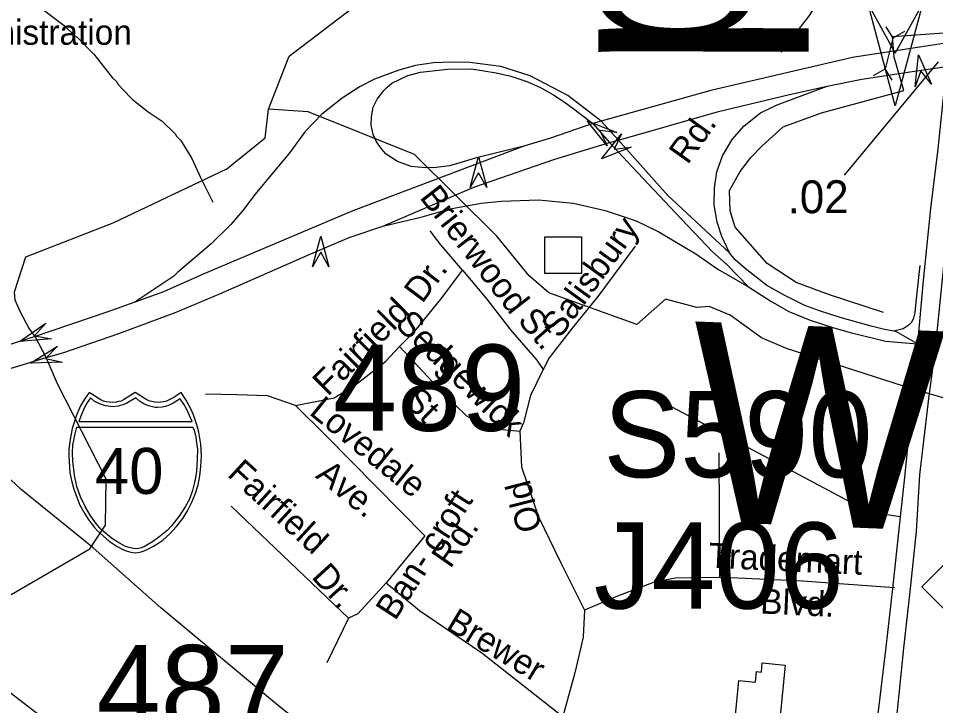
# Model space of a CAD drawing. Extents: x 1553981 to 1780076, y 812965 to 996873.
# Drawn here: x 1632528.5 to 1632965.2, y 846461.1 to 846788.1 of the extents above; entities that cross this region are included whole.
import ezdxf

# ---------------------------------------------------------------- set-up
doc = ezdxf.new("R2010")
doc.units = 0
for name, color, linetype in [('Exist Cultural Church with Cemetery CELL', 7, 'Continuous'), ('Exist Cultural School High CELL', 7, 'Continuous'), ('Exist Cultural Shopping Center Building Footprint', 7, 'Continuous'), ('Exist Geographical Mountain Summit Label', 7, 'Continuous'), ('Exist Hydrographic Creek Single Shore', 7, 'Continuous'), ('Exist Hydrographic Misc Water Feature', 7, 'Continuous'), ('Exist Road Non-System Structure Non-Sys Other CELL', 7, 'Continuous'), ('Exist Road Non-System Structure Non-Sys Other Number Label', 7, 'Continuous'), ('Exist Road Non-System Type 51 Label', 7, 'Continuous'), ('Exist Road Primary Interstate Divided Center Attributed', 7, 'Continuous'), ('Exist Road Primary Interstate Ramp 1 Lane Attributed', 7, 'Continuous'), ('Exist Road Primary Interstate Shield CELL', 7, 'Continuous'), ('Exist Road Primary Interstate Structure Ovrhead Sign Number Label', 7, 'Continuous'), ('Exist Road Primary NC Divided Attributed', 7, 'Continuous'), ('Exist Road Primary NC Service Mileage Hundredths English Label', 7, 'Continuous'), ('Exist Road Primary NC UnDivided 4 Lane Attributed', 7, 'Continuous'), ('Exist Road Secondary Structure Culvert Attributed CELL', 7, 'Continuous'), ('Exist Road Secondary Structure Culvert CELL', 7, 'Continuous'), ('Exist Road Secondary Structure Standard Bridge Attributed CELL', 7, 'Continuous'), ('Exist Road Secondary Structure Standard Bridge Number Label', 7, 'Continuous'), ('Exist Utilities Electrical Transmission Line', 7, 'Continuous'), ('Map Preparation Border County Name Lower Right Label', 7, 'Continuous'), ('Map Preparation Border Division and District Label', 7, 'Continuous')]:
    doc.layers.add(name, color=color, linetype=linetype)

msp = doc.modelspace()

# ---------------------------------------------------------------- linework, layer by layer
at = {"layer": 'Exist Cultural Church with Cemetery CELL'}
for points in [[(1632743.6, 846707.59), (1632747.54, 846722.31), (1632751.48, 846707.59), (1632747.54, 846714.69)], [(1632668.52, 846669.82), (1632672.47, 846684.54), (1632676.41, 846669.82), (1632672.47, 846676.92)]]:
    msp.add_lwpolyline(points, close=True, dxfattribs=at)
at = {"layer": 'Exist Cultural School High CELL'}
msp.add_lwpolyline([(1632955.42, 846755.53), (1632956.96, 846770.7), (1632963.21, 846756.79), (1632958.18, 846763.17)], close=True, dxfattribs=at)
at = {"layer": 'Exist Cultural Shopping Center Building Footprint'}
msp.add_lwpolyline([(1632893.55, 846480.37), (1632885.57, 846399.44), (1632857.37, 846402.21), (1632862.48, 846453.99), (1632869.59, 846453.29), (1632871.54, 846473.08), (1632879.38, 846472.31), (1632879.87, 846477.31), (1632882.25, 846477.07), (1632882.68, 846481.44)], close=True, dxfattribs=at)
at = {"layer": 'Exist Hydrographic Creek Single Shore'}
for points in [[(1632647.7, 846744.88), (1632657.45, 846770.12), (1632686.83, 846792.5), (1632706.08, 846826.58), (1632719.83, 846839.02), (1632783.95, 846882.04)], [(1632940.35, 846648.22), (1632914.73, 846656.62), (1632898.79, 846662.44), (1632885.01, 846671.48), (1632869.72, 846688.71), (1632867.35, 846696.46), (1632867.02, 846706.15), (1632872.09, 846715.2), (1632877.25, 846721.88), (1632882.42, 846727.26), (1632892.54, 846736.52), (1632910.85, 846743.2), (1632950.05, 846753.75), (1632945.52, 846769.69), (1632944.69, 846779.48), (1633013.68, 846784.43), (1633085.94, 846782.42), (1633187.37, 846777.01), (1633202.66, 846775.28), (1633220.97, 846770.12), (1633268.44, 846769.18), (1633287.02, 846768.78)], [(1632483.22, 846504.62), (1632525.12, 846513.98), (1632562.58, 846535.7), (1632570.08, 846547.03), (1632570.32, 846568.78), (1632547.12, 846614.15), (1632541.78, 846626.76), (1632536.59, 846636.66), (1632533.54, 846640.88), (1632529.53, 846648.29), (1632526.97, 846654.03), (1632526.76, 846657.98), (1632532.19, 846674.65), (1632573.66, 846690.81), (1632627.72, 846716.57), (1632646.07, 846731.27), (1632647.7, 846744.88)], [(1632867.46, 846646.93), (1632857.33, 846651.02), (1632851.52, 846650.59), (1632836.66, 846654.47), (1632822.94, 846642.41), (1632781.04, 846657.47), (1632771.69, 846665.62), (1632756.33, 846684.41), (1632717.2, 846723.36), (1632666.45, 846743.68), (1632647.7, 846744.88)], [(1633133.7, 846461.32), (1633125.45, 846466.82), (1633102.57, 846468.11), (1633084.08, 846488.18), (1633084.08, 846492.29), (1633065.7, 846520.56), (1633058.26, 846526.11), (1633047.07, 846548.3), (1633035.33, 846560.79), (1633026.5, 846564.23), (1633023.48, 846568.97), (1633010.67, 846584.69), (1633005.93, 846589.21), (1632997.1, 846595.24), (1632989.35, 846602.35), (1632980.52, 846604.07), (1632949.85, 846613.08), (1632894.16, 846630.99), (1632882.32, 846636.16), (1632867.46, 846646.93)], [(1632771.82, 846202.36), (1632753.57, 846242.53), (1632727.07, 846285.34), (1632723.2, 846307.57), (1632714.5, 846351.04), (1632707.18, 846365.7), (1632697.82, 846382.8), (1632681.57, 846391.3), (1632614.91, 846411.63), (1632561.32, 846438.88), (1632491.2, 846492.83), (1632483.22, 846504.62)]]:
    msp.add_lwpolyline(points, dxfattribs=at)
at = {"layer": 'Exist Hydrographic Misc Water Feature'}
msp.add_lwpolyline([(1632528.08, 846800.07), (1632530.55, 846798.29), (1632531.54, 846798.02), (1632532.53, 846797.01), (1632535.51, 846795.47), (1632536.5, 846794.46), (1632539.47, 846792.91), (1632550.35, 846784.76), (1632555.53, 846779.69), (1632556.52, 846779.18), (1632564.41, 846771.07), (1632573.25, 846759.95), (1632575.47, 846757.92), (1632575.71, 846757.16), (1632578.18, 846754.38), (1632582.85, 846749.57), (1632590.27, 846743.71), (1632596.95, 846739.12), (1632603.36, 846733.04), (1632603.6, 846732.28), (1632605.82, 846730), (1632611.2, 846721.42), (1632615.33, 846712.37), (1632621.07, 846700.7)], dxfattribs=at)
at = {"layer": 'Exist Road Non-System Structure Non-Sys Other CELL'}
msp.add_lwpolyline([(1632779.17, 846684.15), (1632796.54, 846684.15), (1632796.54, 846666.77), (1632779.17, 846666.77)], close=True, dxfattribs=at)
at = {"layer": 'Exist Road Primary Interstate Divided Center Attributed'}
for points in [[(1632971.93, 846776.56), (1632925.55, 846769.43), (1632858.18, 846753.73), (1632806.01, 846739.2)], [(1632913.58, 846755.79), (1632930.12, 846759.18), (1632954.03, 846762.76), (1632970.34, 846765.14)], [(1632814.24, 846730.18), (1632861.89, 846743.83), (1632895.58, 846751.87), (1632913.58, 846755.79)], [(1632801.99, 846738.01), (1632781.79, 846731.1), (1632769.11, 846727.27)], [(1632806.01, 846739.2), (1632801.99, 846738.01)], [(1632769.11, 846727.27), (1632687.72, 846696.53), (1632616.51, 846666.46), (1632597.57, 846657.99), (1632583.97, 846653.11)], [(1632701.98, 846689.29), (1632745.34, 846707.85), (1632783.51, 846720.94), (1632810.02, 846729.08)], [(1632810.02, 846729.08), (1632814.24, 846730.18)], [(1632541.78, 846626.76), (1632550.22, 846629.18), (1632576.46, 846638.11), (1632603.62, 846648.24), (1632624.83, 846657.24), (1632667.7, 846676.12), (1632685.97, 846683.87), (1632701.98, 846689.29)], [(1632583.97, 846653.11), (1632571.16, 846648.51), (1632536.59, 846636.66)], [(1632536.59, 846636.66), (1632508.87, 846628.07), (1632480.52, 846621.36), (1632445.98, 846614.02), (1632419.39, 846610.22), (1632401.19, 846608), (1632371.63, 846605.44), (1632353.01, 846604.61), (1632332.03, 846603.92), (1632323.05, 846604.06)], [(1632323.05, 846593.66), (1632359.45, 846594.3), (1632374.88, 846594.92), (1632399.94, 846597.27), (1632418.29, 846599.76), (1632435.38, 846601.7), (1632451.51, 846604.68), (1632482.39, 846610.7), (1632515.06, 846618.59), (1632541.78, 846626.76)]]:
    msp.add_lwpolyline(points, dxfattribs=at)
at = {"layer": 'Exist Road Primary Interstate Ramp 1 Lane Attributed'}
for p, q in [((1632801.99, 846738.01), (1632810.02, 846729.08)), ((1632814.24, 846730.18), (1632806.01, 846739.2)), ((1632941.31, 846634.58), (1632956.49, 846633.27)), ((1632956.49, 846633.27), (1632965.15, 846630.98))]:
    msp.add_line(p, q, dxfattribs=at)
for points in [[(1632806.01, 846739.2), (1632790.07, 846751.43), (1632772.18, 846760.77), (1632758.21, 846765.21), (1632743.41, 846767.17), (1632734.96, 846767.27), (1632726.09, 846766.96), (1632717.63, 846765.69), (1632709.61, 846763.45), (1632698.06, 846759.22), (1632691.25, 846755.72), (1632682.7, 846750.14), (1632672.87, 846742.31), (1632665.04, 846734.26), (1632657.28, 846723.73), (1632649.66, 846714.65), (1632641.3, 846704.44), (1632635.45, 846696.67), (1632629.7, 846689.96), (1632620.3, 846680.75), (1632604.24, 846667.19), (1632602.49, 846665.43), (1632583.97, 846653.11)], [(1632703.97, 846755.17), (1632706.35, 846757.3), (1632714.01, 846760.92), (1632719.99, 846762.45), (1632732.8, 846763.98), (1632744.22, 846764.12), (1632756.05, 846762.17), (1632763.01, 846760.64), (1632770.66, 846758.13), (1632777.07, 846755.21), (1632783.47, 846751.59), (1632788.34, 846748.38), (1632793.07, 846744.9), (1632801.99, 846738.01)], [(1632769.11, 846727.27), (1632746.02, 846721.63), (1632738.65, 846719.4), (1632733.78, 846718.01), (1632727.51, 846717.18), (1632722.22, 846717.04), (1632715.54, 846717.59), (1632709, 846719.96), (1632703.71, 846723.45), (1632701.34, 846726.09), (1632698.98, 846729.3), (1632697.44, 846732.92), (1632696.47, 846737.24), (1632696.61, 846741.28), (1632697.44, 846745.87), (1632699.39, 846749.64), (1632702.46, 846753.82), (1632703.97, 846755.17)], [(1632867.13, 846676.57), (1632863.45, 846684.26), (1632861.2, 846691.16), (1632859.76, 846699.34), (1632859.92, 846707.52), (1632861.03, 846715.13), (1632863.76, 846722.67), (1632868.41, 846730.52), (1632874.01, 846736.94), (1632881.87, 846743.19), (1632889.69, 846746.93), (1632913.58, 846755.79)], [(1632810.02, 846729.08), (1632820.95, 846717.37), (1632841.4, 846695.54), (1632858.96, 846677), (1632865.91, 846670.82), (1632876.13, 846660.43)], [(1632867.13, 846676.57), (1632837.78, 846703.85), (1632814.24, 846730.18)], [(1632701.98, 846689.29), (1632720.71, 846693.63), (1632734.03, 846697.49), (1632748.88, 846700.2), (1632758.53, 846701.16), (1632776.09, 846701.74), (1632792.88, 846700.2), (1632807.93, 846696.72), (1632822.6, 846691.7), (1632833.41, 846686.49), (1632851.05, 846676.07), (1632861.47, 846668.74), (1632876.13, 846660.43)], [(1632945.35, 846639.3), (1632940.79, 846640.12), (1632934.45, 846641.65), (1632919.73, 846645.84), (1632909.83, 846648.88), (1632902.86, 846651.55), (1632893.34, 846656.25), (1632884.84, 846660.95), (1632874.57, 846669.07), (1632869.74, 846673.26), (1632867.13, 846676.57)], [(1632957.74, 846670.51), (1632955.73, 846653.27), (1632955.25, 846648.01), (1632954.69, 846645.38), (1632953.72, 846643.44), (1632952.08, 846641.9), (1632949.8, 846640.38), (1632945.35, 846639.3)], [(1632876.13, 846660.43), (1632886.7, 846653.51), (1632895.38, 846648.68), (1632905.42, 846644.43), (1632916.22, 846640.96), (1632924.52, 846638.64), (1632936.29, 846635.74), (1632941.31, 846634.58)], [(1632956.49, 846633.27), (1632946.63, 846639.03), (1632945.35, 846639.3)]]:
    msp.add_lwpolyline(points, dxfattribs=at)
at = {"layer": 'Exist Road Primary Interstate Shield CELL'}
for points in [[(1632584.17, 846533.86), (1632585.35, 846533.98), (1632586.94, 846534.29), (1632588.49, 846534.79), (1632590.26, 846535.58), (1632592.86, 846537.02), (1632594.95, 846538.25), (1632597.37, 846539.87), (1632600.64, 846542.83), (1632603.89, 846546.26), (1632606.77, 846550.14), (1632609.05, 846553.77), (1632611.06, 846557.91), (1632612.74, 846561.78), (1632614.07, 846566.19), (1632614.95, 846570.47), (1632615.4, 846574.93), (1632615.7, 846579.88), (1632615.36, 846585.45), (1632614.39, 846591.14), (1632613.48, 846594.69), (1632612.1, 846598.93), (1632610.98, 846601.64), (1632608.38, 846606.44), (1632606.03, 846610.14), (1632602.63, 846607.75), (1632600.41, 846606.57), (1632599.05, 846605.96), (1632597.66, 846605.69), (1632595.1, 846605.38), (1632593.49, 846605.45), (1632591.99, 846605.79), (1632590.73, 846606.06), (1632589.7, 846606.57), (1632584.17, 846610.14), (1632578.63, 846606.57), (1632577.47, 846606.03), (1632576.28, 846605.79), (1632575.14, 846605.47), (1632573.25, 846605.38), (1632571.8, 846605.42), (1632570.32, 846605.69), (1632569.15, 846605.93), (1632567.83, 846606.57), (1632562.19, 846610.14), (1632559.98, 846606.93), (1632558.17, 846603.75), (1632556.25, 846599.26), (1632555.06, 846595.78), (1632554.21, 846592.92), (1632553.16, 846587.68), (1632552.62, 846583.11), (1632552.53, 846579.88), (1632553.12, 846571.82), (1632554, 846567.52), (1632554.9, 846564.05), (1632557.89, 846556.54), (1632560.13, 846552.34), (1632562.06, 846549.32), (1632564.75, 846545.92), (1632566.22, 846544.3), (1632571.82, 846539.41), (1632575.56, 846536.85), (1632578.54, 846535.24), (1632579.95, 846534.71), (1632582.15, 846534.09)], [(1632562.86, 846607.55), (1632561.49, 846605.43), (1632559.91, 846602.58), (1632558.64, 846599.62), (1632557.34, 846596.35), (1632611.29, 846596.33), (1632610.03, 846599.13), (1632608.69, 846601.95), (1632607.28, 846604.52), (1632605.57, 846607.01), (1632602.54, 846605.1), (1632600.34, 846604.06), (1632598.57, 846603.45), (1632597.07, 846603.11), (1632594.74, 846602.93), (1632593.7, 846602.99), (1632590.46, 846603.72), (1632588.27, 846604.62), (1632586.18, 846606.01), (1632584.49, 846607.61), (1632580.21, 846605.02), (1632578.32, 846604.18), (1632576.14, 846603.63), (1632573.75, 846603.33), (1632570.07, 846603.73), (1632567.19, 846604.72), (1632564.71, 846606.01)], [(1632611.61, 846593.67), (1632612.18, 846592.15), (1632612.98, 846588.76), (1632613.4, 846586.16), (1632613.82, 846583.16), (1632613.68, 846578.02), (1632613.43, 846572.7), (1632612.94, 846569.54), (1632612.28, 846566.68), (1632611.39, 846563.5), (1632609.95, 846559.27), (1632607.96, 846555.69), (1632605.47, 846551.71), (1632602.79, 846548.22), (1632601.62, 846546.78), (1632599.41, 846544.44), (1632595.38, 846541.21), (1632592.44, 846539.01), (1632588.92, 846536.93), (1632587.13, 846536.14), (1632585.05, 846535.7), (1632583.34, 846535.82), (1632581.26, 846536.37), (1632579.58, 846536.83), (1632575.9, 846538.82), (1632572.91, 846540.81), (1632567.94, 846544.89), (1632565.26, 846548.03), (1632562.76, 846551.7), (1632560.52, 846555.47), (1632558.14, 846560.43), (1632556.46, 846565.41), (1632555.23, 846570.8), (1632554.41, 846577.38), (1632554.32, 846581.39), (1632554.56, 846585.24), (1632554.93, 846587.26), (1632555.42, 846589.77), (1632556.4, 846593.64)]]:
    msp.add_lwpolyline(points, close=True, dxfattribs=at)
at = {"layer": 'Exist Road Primary NC Divided Attributed'}
for points in [[(1632956.49, 846633.27), (1632954.35, 846608.42), (1632952.34, 846588.69), (1632950.26, 846568.27), (1632948.33, 846550.96), (1632944.59, 846516.9), (1632941.55, 846488.94), (1632937.25, 846453.28)], [(1632944.73, 846435.29), (1632950.06, 846488.45), (1632953.17, 846516.9), (1632956.01, 846543.9), (1632957.67, 846570.9), (1632962.03, 846607.31), (1632965.15, 846630.98)]]:
    msp.add_lwpolyline(points, dxfattribs=at)
at = {"layer": 'Exist Road Primary NC Service Mileage Hundredths English Label'}
msp.add_line((1632966.42, 846767.38), (1632921.6, 846713.49), dxfattribs=at)
at = {"layer": 'Exist Road Primary NC UnDivided 4 Lane Attributed'}
for points in [[(1632970.34, 846765.14), (1632968.54, 846749.08), (1632966.25, 846726.03), (1632962.72, 846697.58), (1632959.19, 846663.31), (1632956.49, 846633.27)], [(1632965.15, 846630.98), (1632968.12, 846660.89), (1632971.93, 846699.65), (1632974.56, 846725.33), (1632978.16, 846765.83)]]:
    msp.add_lwpolyline(points, dxfattribs=at)
at = {"layer": 'Exist Road Secondary Structure Culvert Attributed CELL'}
msp.add_lwpolyline([(1632958.89, 846794.86), (1632945.95, 846746.57), (1632933.01, 846794.86), (1632945.95, 846771.57)], close=True, dxfattribs=at)
at = {"layer": 'Exist Road Secondary Structure Culvert CELL'}
for p, q in [((1632941.42, 846784.08), (1632944.82, 846778.73)), ((1632950.35, 846781.84), (1632944.82, 846778.73)), ((1632944.82, 846778.73), (1632941.13, 846764.07)), ((1632935.6, 846760.96), (1632941.13, 846764.07)), ((1632944.54, 846758.71), (1632941.13, 846764.07))]:
    msp.add_line(p, q, dxfattribs=at)
at = {"layer": 'Exist Road Secondary Structure Standard Bridge Attributed CELL'}
for points in [[(1632808.82, 846727.46), (1632799.25, 846739.32), (1632813.47, 846733.83), (1632805.41, 846734.83)], [(1632820.3, 846726.84), (1632806.08, 846721.34), (1632815.64, 846733.21), (1632812.24, 846725.84)], [(1632544.28, 846635.68), (1632529.1, 846634.39), (1632541.61, 846643.1), (1632536.27, 846636.98)], [(1632549.49, 846624.55), (1632534.26, 846624.04), (1632547.2, 846632.09), (1632541.55, 846626.26)]]:
    msp.add_lwpolyline(points, close=True, dxfattribs=at)
at = {"layer": 'Exist Utilities Electrical Transmission Line'}
msp.add_lwpolyline([(1632696.31, 846425.62), (1632651.42, 846461.8), (1632596.44, 846507.62), (1632564.18, 846536.11), (1632529.9, 846563.88), (1632517.11, 846575.82), (1632513.83, 846590.62), (1632507.41, 846642.68), (1632504.08, 846669.71)], dxfattribs=at)
at = {"layer": 'Map Preparation Border County Name Lower Right Label'}
for points in [[(1632891.74, 846772.06), (1632893.44, 846774.47), (1632904.89, 846789.05), (1632918.04, 846809.67)], [(1632740.02, 846668.22), (1632729.71, 846680.36), (1632724.57, 846686.97)], [(1632822.17, 846679.74), (1632804.32, 846655.83), (1632792.24, 846640.66), (1632781.3, 846626.54), (1632778.42, 846621.07)], [(1632710, 846631.94), (1632717.35, 846639.32), (1632730.33, 846655.36), (1632740.02, 846668.22)], [(1632740.02, 846668.22), (1632751.55, 846654.56), (1632762.81, 846639.9), (1632775.33, 846625.46), (1632778.42, 846621.07)], [(1632660.44, 846603.89), (1632678.87, 846607.56), (1632689.24, 846613.9), (1632703.34, 846624.85), (1632710, 846631.94)], [(1632710, 846631.94), (1632730.11, 846610.44), (1632741.92, 846598.92), (1632752.28, 846593.16), (1632767.25, 846591.72)], [(1632778.42, 846621.07), (1632772.38, 846608.68), (1632768.93, 846595.71), (1632767.25, 846591.72)], [(1632660.44, 846603.89), (1632647.21, 846608.43), (1632632.52, 846609), (1632617.56, 846609.29)], [(1632948.33, 846550.96), (1632937.8, 846552.55), (1632928.84, 846555.75), (1632878.46, 846582.54), (1632825.49, 846610.78)], [(1632660.44, 846603.89), (1632675.12, 846589.49), (1632722.05, 846541.95)], [(1632767.25, 846591.72), (1632768.06, 846574.79), (1632776.12, 846550.88), (1632786.77, 846528.98), (1632798, 846506.51)], [(1632862.05, 846581.39), (1632862.34, 846522.04)], [(1632685.78, 846502.77), (1632629.93, 846556.07)], [(1632722.05, 846541.95), (1632703.62, 846519.48)], [(1632862.34, 846522.04), (1632841.32, 846521.8), (1632831.25, 846519.78), (1632813.69, 846513.16), (1632798, 846506.51)], [(1632945.53, 846517.19), (1632901.78, 846520.36), (1632870.98, 846521.8), (1632862.34, 846522.04)], [(1632703.62, 846519.48), (1632690.09, 846504.79), (1632685.78, 846502.77)], [(1632703.62, 846519.48), (1632719.45, 846506.32), (1632749.1, 846486.16), (1632787.67, 846455.91)], [(1632798, 846506.51), (1632797.42, 846493.68), (1632793.39, 846476.68), (1632787.67, 846455.91)], [(1632685.78, 846502.77), (1632675.41, 846481.45)]]:
    msp.add_lwpolyline(points, dxfattribs=at)
at = {"layer": 'Map Preparation Border Division and District Label'}
msp.add_lwpolyline([(1632958.67, 846517.61), (1633000.29, 846559.23), (1633041.92, 846517.61), (1633000.29, 846475.98)], close=True, dxfattribs=at)

# ---------------------------------------------------------------- texts
at = {"layer": 'Exist Geographical Mountain Summit Label'}
msp.add_text('40', height=21.875, dxfattribs=at).set_placement((1632565.06, 846561.84))
at = {"layer": 'Exist Road Non-System Structure Non-Sys Other Number Label'}
msp.add_text('J406', height=41.01, dxfattribs=at).set_placement((1632802.5, 846507.25))
at = {"layer": 'Exist Road Non-System Type 51 Label'}
for s, height, rotation, p in [('Broad', 95, 269.8741, (1632805.36, 847102.89)), ('Rd.', 11.875, 54.4664, (1632847.09, 846718.13)), ('Brierwood', 11.875, 307.9381, (1632719.22, 846702.87)), ('Salisbury', 11.875, 54.1633, (1632786.23, 846635.28)), ('Dr.', 11.875, 52.9997, (1632720.76, 846652.05)), ('Fairfield', 11.875, 44.7993, (1632675.82, 846607.91)), ('Sedgewick', 11.875, 315.6652, (1632707.36, 846642.03)), ('St.', 11.875, 310.9188, (1632765.8, 846644.1)), ('W.', 95, 357.7083, (1632846.44, 846549)), ('St.', 11.875, 315.6652, (1632711.29, 846605.35)), ('Lovedale', 11.875, 320.9075, (1632666.5, 846600.02)), ('Fairfield', 11.875, 317.3562, (1632627.53, 846570.6)), ('Ave.', 11.875, 320.9075, (1632669.52, 846569.85)), ('Old', 11.875, 104.3844, (1632777.95, 846545.27)), ('Ban- croft', 11.875, 57.0788, (1632707.9, 846501.11)), ('Rd.', 11.875, 55.2381, (1632734.16, 846525.9)), ('Trademart', 11.875, 357.3448, (1632856.87, 846526.75)), ('Dr.', 11.875, 312.2256, (1632667.66, 846522.15)), ('Blvd.', 11.875, 357.3448, (1632881.51, 846504.94)), ('Brewer', 11.875, 328.8453, (1632731.53, 846497.89))]:
    msp.add_text(s, height=height, rotation=rotation, dxfattribs=at).set_placement(p)
msp.add_text('Administration', height=11.875, dxfattribs=at).set_placement((1632481.96, 846775.55))
at = {"layer": 'Exist Road Primary Interstate Structure Ovrhead Sign Number Label'}
msp.add_text('S590', height=41.01, dxfattribs=at).set_placement((1632807.04, 846569.74))
at = {"layer": 'Exist Road Primary NC Service Mileage Hundredths English Label'}
msp.add_text('.02', height=15.625, rotation=0.1946, dxfattribs=at).set_placement((1632894.75, 846695.36))
at = {"layer": 'Exist Road Secondary Structure Standard Bridge Number Label'}
for s, p in [('489', (1632678.36, 846591.85)), ('487', (1632565.8, 846448.88))]:
    msp.add_text(s, height=41.01, dxfattribs=at).set_placement(p)

doc.saveas('drawing.dxf')
